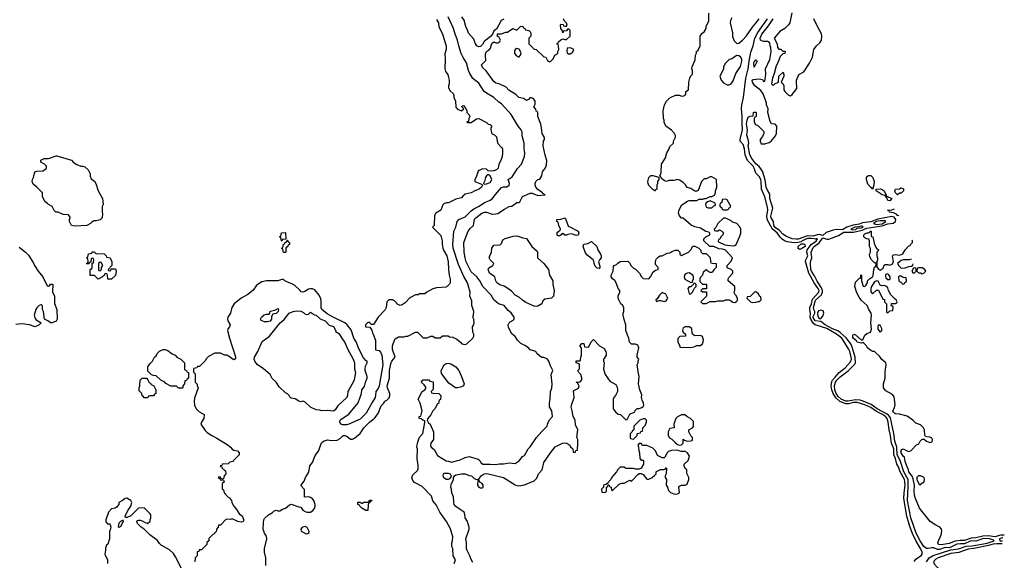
# Model space of a CAD drawing. Header units: inches. Extents: x 1793402 to 1900366, y 320852 to 470679.
# Tile 540 of 604: x 1886309 to 1896608, y 410205 to 415863. Entities that reach past the tile are written whole.
import ezdxf

# ---------------------------------------------------------------- set-up
doc = ezdxf.new("R2010")
doc.units = ezdxf.units.IN
doc.header["$MEASUREMENT"] = 0
doc.layers.add('B8481', color=7, linetype='Continuous')
doc.layers.add('B8491', color=7, linetype='Continuous')

msp = doc.modelspace()

# ---------------------------------------------------------------- linework, layer by layer
at = {"layer": 'B8481', "color": 4}
for points, elevation in [([(1886950, 414331), (1886970, 414331), (1886990, 414321), (1887025, 414290), (1887045, 414250), (1887046, 414226), (1887057, 414197), (1887090, 414171), (1887105, 414150), (1887131, 414071), (1887176, 413990), (1887182, 413930), (1887173, 413907), (1887172, 413848), (1887176, 413830), (1887170, 413789), (1887150, 413769), (1887110, 413758), (1887084, 413756), (1887060, 413740), (1887051, 413729), (1887010, 413709), (1886890, 413702), (1886850, 413709), (1886829, 413750), (1886829, 413770), (1886838, 413790), (1886836, 413796), (1886819, 413819), (1886763, 413823), (1886710, 413849), (1886686, 413850), (1886670, 413866), (1886648, 413908), (1886610, 413928), (1886600, 413940), (1886576, 413956), (1886548, 414010), (1886546, 414050), (1886489, 414110), (1886450, 414143), (1886440, 414170), (1886442, 414190), (1886453, 414210), (1886469, 414270), (1886490, 414278), (1886550, 414282), (1886569, 414290), (1886589, 414310), (1886588, 414330), (1886579, 414339), (1886569, 414349), (1886529, 414370), (1886530, 414391), (1886566, 414410), (1886610, 414411), (1886690, 414438), (1886697, 414437), (1886850, 414391), (1886870, 414371), (1886906, 414346)], 236), ([(1889050, 413546), (1889046, 413550), (1889042, 413582), (1889026, 413590), (1889042, 413598), (1889047, 413633), (1889090, 413634), (1889094, 413566), (1889058, 413562)], 236), ([(1889090, 413426), (1889067, 413427), (1889062, 413462), (1889046, 413470), (1889062, 413478), (1889067, 413513), (1889082, 413518), (1889087, 413533), (1889102, 413538), (1889106, 413554), (1889110, 413554), (1889118, 413538), (1889131, 413531), (1889132, 413510), (1889118, 413502), (1889110, 413486), (1889098, 413482), (1889094, 413470), (1889094, 413430)], 236), ([(1887250, 413234), (1887262, 413238), (1887266, 413254), (1887310, 413254), (1887318, 413230), (1887310, 413186), (1887270, 413146), (1887230, 413146), (1887226, 413190), (1887222, 413202), (1887210, 413206), (1887198, 413202), (1887193, 413187), (1887174, 413170), (1887130, 413148), (1887090, 413186), (1887047, 413187), (1887046, 413250), (1887062, 413258), (1887066, 413270), (1887066, 413314), (1887082, 413318), (1887086, 413350), (1887082, 413362), (1887070, 413366), (1887058, 413362), (1887054, 413326), (1887038, 413322), (1887030, 413306), (1887007, 413307), (1887010, 413314), (1887022, 413318), (1887026, 413330), (1887022, 413362), (1887010, 413366), (1887008, 413372), (1887022, 413378), (1887027, 413413), (1887062, 413418), (1887068, 413432), (1887090, 413432), (1887098, 413418), (1887110, 413414), (1887192, 413412), (1887214, 413390), (1887218, 413378), (1887254, 413370), (1887272, 413330), (1887274, 413290), (1887234, 413250), (1887238, 413238)], 236), ([(1887150, 413326), (1887134, 413310), (1887134, 413250), (1887138, 413238), (1887150, 413234), (1887166, 413250), (1887166, 413270), (1887178, 413290), (1887162, 413322)], 236), ([(1889310, 412778), (1889330, 412782), (1889350, 412802), (1889394, 412774), (1889410, 412771), (1889453, 412733), (1889505, 412710), (1889546, 412666), (1889590, 412651), (1889614, 412606), (1889614, 412594), (1889634, 412590), (1889650, 412574), (1889681, 412521), (1889706, 412490), (1889737, 412417), (1889797, 412310), (1889811, 412270), (1889811, 412210), (1889821, 412170), (1889807, 412093), (1889798, 412070), (1889750, 411989), (1889742, 411970), (1889739, 411930), (1889731, 411910), (1889638, 411822), (1889610, 411779), (1889590, 411766), (1889530, 411773), (1889470, 411769), (1889450, 411775), (1889410, 411778), (1889350, 411809), (1889290, 411862), (1889270, 411869), (1889250, 411864), (1889230, 411869), (1889190, 411895), (1889150, 411902), (1889138, 411910), (1889129, 411929), (1889110, 411948), (1889090, 411958), (1889022, 412022), (1888990, 412068), (1888949, 412109), (1888928, 412150), (1888858, 412210), (1888794, 412254), (1888769, 412289), (1888763, 412310), (1888766, 412330), (1888801, 412390), (1888845, 412495), (1888922, 412550), (1889033, 412690), (1889074, 412726), (1889129, 412790), (1889168, 412810), (1889204, 412816), (1889251, 412811), (1889277, 412797), (1889290, 412785)], 232), ([(1888870, 412699), (1888836, 412716), (1888828, 412730), (1888838, 412750), (1888865, 412775), (1888890, 412782), (1888918, 412782), (1888927, 412793), (1888929, 412811), (1888977, 412823), (1889005, 412835), (1889010, 412842), (1889016, 412830), (1889011, 412809), (1888990, 412789), (1888958, 412782), (1888942, 412758), (1888942, 412730), (1888930, 412709), (1888900, 412700)], 232), ([(1887970, 412006), (1887950, 412026), (1887890, 412026), (1887836, 412056), (1887826, 412070), (1887786, 412090), (1887736, 412136), (1887710, 412138), (1887687, 412147), (1887650, 412186), (1887649, 412231), (1887670, 412262), (1887698, 412290), (1887718, 412330), (1887735, 412345), (1887748, 412370), (1887770, 412392), (1887810, 412412), (1887832, 412412), (1887860, 412400), (1887904, 412364), (1887934, 412350), (1887954, 412330), (1887994, 412310), (1888034, 412270), (1888034, 412210), (1888038, 412198), (1888053, 412193), (1888058, 412178), (1888074, 412170), (1888074, 412110), (1888058, 412102), (1888053, 412087), (1888038, 412082), (1888034, 412050), (1888014, 412030), (1888014, 412010), (1888010, 412006)], 236), ([(1887610, 411906), (1887602, 411922), (1887590, 411926), (1887586, 411950), (1887560, 411980), (1887558, 412010), (1887566, 412030), (1887569, 412090), (1887590, 412112), (1887634, 412110), (1887650, 412094), (1887665, 412065), (1887677, 412057), (1887685, 412045), (1887711, 412031), (1887732, 411990), (1887734, 411950), (1887718, 411942), (1887710, 411926), (1887670, 411926), (1887658, 411922), (1887650, 411906)], 236), ([(1889930, 410726), (1889886, 410750), (1889866, 410770), (1889862, 410782), (1889846, 410790), (1889846, 410810), (1889850, 410814), (1889870, 410814), (1889882, 410802), (1889890, 410802), (1889910, 410814), (1889950, 410814), (1889962, 410818), (1889970, 410834), (1889990, 410834), (1889993, 410827), (1889978, 410822), (1889972, 410808), (1889958, 410802), (1889953, 410787), (1889950, 410726)], 228), ([(1887390, 410626), (1887362, 410610), (1887346, 410594), (1887338, 410558), (1887350, 410552), (1887370, 410566), (1887383, 410597), (1887394, 410610)], 236), ([(1889310, 410478), (1889262, 410502), (1889255, 410510), (1889254, 410530), (1889267, 410553), (1889290, 410561), (1889311, 410550), (1889332, 410510), (1889330, 410486)], 228)]:
    msp.add_lwpolyline(points, close=True, dxfattribs=dict(at, elevation=elevation))
for points, elevation in [([(1886303, 413483), (1886371, 413431), (1886400, 413400), (1886455, 413315), (1886465, 413290), (1886502, 413230), (1886552, 413172), (1886598, 413078), (1886610, 413074), (1886622, 413078), (1886630, 413094), (1886650, 413094), (1886654, 413090), (1886653, 413013), (1886672, 412970), (1886672, 412892), (1886698, 412830), (1886702, 412730), (1886691, 412709), (1886650, 412689), (1886630, 412689), (1886610, 412708), (1886568, 412728), (1886558, 412810), (1886548, 412830), (1886547, 412867), (1886538, 412878), (1886530, 412878), (1886514, 412870), (1886490, 412848), (1886478, 412830), (1886461, 412770), (1886470, 412734), (1886480, 412720), (1886534, 412690), (1886514, 412670), (1886470, 412648), (1886410, 412669), (1886330, 412681), (1886270, 412674)], 236), ([(1890000, 411865), (1889933, 411746), (1889870, 411683), (1889752, 411628), (1889730, 411623), (1889684, 411624), (1889670, 411631), (1889657, 411650), (1889661, 411670), (1889670, 411681), (1889750, 411733), (1889850, 411854), (1889883, 411950), (1889888, 411990), (1889915, 412025), (1889926, 412070), (1889943, 412110), (1889944, 412130), (1889923, 412190), (1889921, 412210), (1889925, 412235), (1889942, 412270), (1889942, 412290), (1889930, 412295), (1889904, 412324), (1889860, 412410), (1889830, 412490), (1889803, 412530), (1889776, 412616), (1889735, 412670), (1889711, 412690), (1889589, 412749), (1889526, 412786), (1889468, 412830), (1889462, 412850), (1889464, 412910), (1889460, 412940), (1889440, 412980), (1889396, 413036), (1889370, 413046), (1889350, 413047), (1889330, 413041), (1889290, 413018), (1889270, 413012), (1889253, 413013), (1889242, 413030), (1889183, 413083), (1889150, 413103), (1889128, 413108), (1889082, 413130), (1889070, 413142), (1889050, 413145), (1889010, 413131), (1888890, 413131), (1888842, 413118), (1888804, 413096), (1888782, 413078), (1888750, 413031), (1888695, 412985), (1888624, 412950), (1888552, 412888), (1888529, 412850), (1888513, 412790), (1888485, 412750), (1888481, 412730), (1888485, 412710), (1888509, 412670), (1888505, 412650), (1888490, 412630), (1888484, 412610), (1888502, 412530), (1888567, 412333), (1888567, 412313), (1888550, 412302), (1888530, 412312), (1888510, 412332), (1888474, 412350), (1888450, 412352), (1888410, 412372), (1888350, 412372), (1888283, 412337), (1888262, 412318), (1888250, 412294), (1888190, 412234), (1888170, 412234), (1888162, 412218), (1888127, 412213), (1888126, 412170), (1888142, 412162), (1888146, 412150), (1888146, 412070), (1888167, 412047), (1888167, 412033), (1888175, 412010), (1888137, 411903), (1888133, 411870), (1888139, 411830), (1888154, 411790), (1888182, 411762), (1888238, 411730), (1888234, 411690), (1888209, 411651), (1888202, 411630), (1888250, 411562), (1888270, 411542), (1888318, 411510), (1888370, 411484), (1888490, 411409), (1888515, 411390), (1888530, 411368), (1888550, 411358), (1888586, 411350), (1888606, 411330), (1888606, 411310), (1888546, 411250), (1888542, 411238), (1888508, 411232), (1888490, 411214), (1888428, 411212), (1888422, 411198), (1888407, 411193), (1888410, 411186), (1888422, 411182), (1888427, 411167), (1888442, 411162), (1888447, 411147), (1888462, 411142), (1888466, 411110), (1888462, 411098), (1888446, 411090), (1888442, 411058), (1888430, 411054), (1888418, 411058), (1888410, 411074), (1888390, 411074), (1888386, 411070), (1888402, 411062), (1888407, 411047), (1888442, 411042), (1888446, 411030), (1888442, 411018), (1888426, 411010), (1888426, 410950), (1888442, 410942), (1888446, 410910), (1888462, 410902), (1888467, 410887), (1888490, 410866), (1888502, 410862), (1888506, 410850), (1888526, 410830), (1888528, 410810), (1888549, 410770), (1888570, 410748), (1888609, 410689), (1888635, 410670), (1888655, 410625), (1888648, 410612), (1888630, 410605), (1888591, 410611), (1888530, 410638), (1888510, 410632), (1888470, 410634), (1888410, 410574), (1888387, 410573), (1888386, 410550), (1888366, 410530), (1888366, 410510), (1888346, 410490), (1888342, 410478), (1888330, 410474), (1888287, 410433), (1888286, 410410), (1888266, 410390), (1888266, 410370), (1888210, 410314), (1888187, 410313), (1888182, 410298), (1888167, 410293), (1888166, 410250), (1888146, 410230), (1888146, 410210), (1888138, 410190)], 236), ([(1890000, 412674), (1889990, 412674), (1889978, 412678), (1889970, 412694), (1889950, 412694), (1889926, 412670), (1889926, 412650), (1889970, 412646), (1889993, 412613), (1890000, 412587)], 236), ([(1888882, 410150), (1888882, 410230), (1888869, 410290), (1888869, 410330), (1888895, 410430), (1888890, 410458), (1888869, 410490), (1888857, 410530), (1888858, 410602), (1888862, 410630), (1888870, 410642), (1888910, 410682), (1888954, 410706), (1888970, 410722), (1888990, 410731), (1889010, 410722), (1889030, 410722), (1889059, 410741), (1889090, 410751), (1889130, 410785), (1889150, 410792), (1889230, 410765), (1889250, 410762), (1889272, 410730), (1889295, 410715), (1889314, 410710), (1889352, 410708), (1889375, 410725), (1889393, 410747), (1889401, 410770), (1889399, 410790), (1889384, 410830), (1889370, 410849), (1889350, 410862), (1889330, 410869), (1889287, 410867), (1889287, 410947), (1889249, 410989), (1889286, 411034), (1889299, 411070), (1889332, 411128), (1889345, 411195), (1889372, 411230), (1889399, 411301), (1889433, 411347), (1889467, 411433), (1889487, 411453), (1889530, 411466), (1889570, 411458), (1889630, 411462), (1889660, 411480), (1889691, 411511), (1889711, 411511), (1889730, 411505), (1889770, 411472), (1889790, 411472), (1889810, 411482), (1889869, 411531), (1889909, 411590), (1889969, 411650), (1890000, 411675)], 232), ([(1888000, 410120), (1887940, 410240), (1887917, 410277), (1887875, 410315), (1887790, 410362), (1887770, 410382), (1887751, 410411), (1887670, 410471), (1887611, 410531), (1887578, 410550), (1887542, 410590), (1887534, 410610), (1887538, 410622), (1887550, 410626), (1887570, 410626), (1887596, 410616), (1887620, 410600), (1887638, 410598), (1887650, 410586), (1887658, 410602), (1887674, 410610), (1887674, 410630), (1887682, 410650), (1887680, 410680), (1887673, 410693), (1887610, 410754), (1887550, 410752), (1887470, 410672), (1887430, 410652), (1887414, 410654), (1887412, 410670), (1887442, 410730), (1887471, 410770), (1887482, 410810), (1887470, 410832), (1887430, 410854), (1887413, 410853), (1887386, 410830), (1887346, 410810), (1887346, 410790), (1887320, 410760), (1887306, 410750), (1887270, 410742), (1887238, 410710), (1887209, 410630), (1887209, 410609), (1887227, 410587), (1887250, 410586), (1887256, 410576), (1887262, 410550), (1887256, 410524), (1887247, 410507), (1887248, 410430), (1887230, 410374), (1887218, 410362), (1887208, 410332), (1887208, 410310), (1887198, 410270), (1887228, 410210), (1887228, 410170)], 236)]:
    msp.add_lwpolyline(points, dxfattribs=dict(at, elevation=elevation))
at = {"layer": 'B8491', "color": 4}
for points, elevation in [([(1890000, 411675), (1890025, 411695), (1890058, 411742), (1890090, 411822), (1890115, 411845), (1890129, 411870), (1890150, 411882), (1890174, 411906), (1890181, 411930), (1890179, 411950), (1890156, 412010), (1890153, 412030), (1890176, 412110), (1890178, 412190), (1890190, 412262), (1890201, 412290), (1890235, 412330), (1890209, 412410), (1890209, 412450), (1890228, 412510), (1890236, 412524), (1890270, 412542), (1890330, 412542), (1890348, 412552), (1890370, 412552), (1890448, 412592), (1890470, 412592), (1890530, 412534), (1890570, 412534), (1890608, 412552), (1890630, 412552), (1890653, 412533), (1890707, 412533), (1890730, 412554), (1890790, 412554), (1890804, 412544), (1890840, 412540), (1890880, 412520), (1890924, 412484), (1890934, 412470), (1890970, 412462), (1890986, 412470), (1891048, 412530), (1891058, 412550), (1891058, 412570), (1891047, 412593), (1891046, 412650), (1891056, 412664), (1891062, 412690), (1891058, 412730), (1891048, 412750), (1891055, 412770), (1891058, 412810), (1891039, 412870), (1891040, 412920), (1891019, 412970), (1891021, 413010), (1890992, 413110), (1890955, 413175), (1890900, 413300), (1890842, 413470), (1890840, 413510), (1890850, 413650), (1890870, 413692), (1890885, 413750), (1890902, 413770), (1890970, 413801), (1891030, 413861), (1891058, 413882), (1891116, 413910), (1891170, 413951), (1891222, 413970), (1891250, 413987), (1891286, 414034), (1891350, 414106), (1891370, 414113), (1891405, 414115), (1891429, 414130), (1891433, 414150), (1891419, 414190), (1891461, 414219), (1891515, 414305), (1891559, 414350), (1891588, 414430), (1891594, 414470), (1891584, 414510), (1891584, 414570), (1891566, 414646), (1891564, 414690), (1891555, 414710), (1891524, 414750), (1891450, 414869), (1891350, 414981), (1891320, 415000), (1891269, 415049), (1891190, 415093), (1891169, 415110), (1891110, 415198), (1891050, 415248), (1891019, 415299), (1891004, 415330), (1890984, 415410), (1890947, 415467), (1890925, 415510), (1890901, 415590), (1890889, 415650), (1890864, 415710), (1890847, 415770), (1890791, 415891)], 232), ([(1890670, 415866), (1890688, 415830), (1890694, 415790), (1890733, 415710), (1890769, 415590), (1890769, 415551), (1890755, 415505), (1890761, 415450), (1890755, 415350), (1890762, 415322), (1890788, 415290), (1890789, 415270), (1890802, 415230), (1890802, 415190), (1890795, 415170), (1890795, 415150), (1890810, 415118), (1890842, 415090), (1890849, 415070), (1890849, 415050), (1890868, 415010), (1890870, 414946), (1890890, 414926), (1890930, 414908), (1890954, 414930), (1890934, 414950), (1890938, 414962), (1890950, 414966), (1890966, 414946), (1890970, 414946), (1890986, 414910), (1890986, 414890), (1891010, 414866), (1891018, 414850), (1891006, 414830), (1891002, 414798), (1890987, 414793), (1890990, 414786), (1891030, 414788), (1891086, 414826), (1891110, 414828), (1891190, 414788), (1891210, 414768), (1891230, 414766), (1891246, 414750), (1891238, 414730), (1891238, 414710), (1891248, 414668), (1891276, 414656), (1891296, 414636), (1891302, 414590), (1891310, 414566), (1891350, 414526), (1891358, 414510), (1891358, 414470), (1891354, 414430), (1891342, 414390), (1891319, 414350), (1891313, 414310), (1891295, 414290), (1891270, 414281), (1891230, 414278), (1891210, 414282), (1891190, 414298), (1891150, 414303), (1891114, 414286), (1891104, 414276), (1891085, 414215), (1891069, 414190), (1891069, 414170), (1891140, 414140), (1891149, 414130), (1891139, 414110), (1891114, 414090), (1891068, 414072), (1891030, 414051), (1890970, 414035), (1890945, 414015), (1890930, 413998), (1890870, 413985), (1890795, 413945), (1890770, 413945), (1890745, 413935), (1890735, 413925), (1890715, 413870), (1890663, 413837), (1890648, 413812), (1890646, 413710), (1890628, 413690), (1890680, 413640), (1890710, 413606), (1890718, 413590), (1890728, 413550), (1890728, 413512), (1890735, 413470), (1890742, 413450), (1890776, 413390), (1890792, 413330), (1890793, 413250), (1890801, 413190), (1890813, 413147), (1890813, 413110), (1890806, 413094), (1890770, 413065), (1890670, 413058), (1890630, 413045), (1890566, 413010), (1890547, 412993), (1890490, 412992), (1890476, 412984), (1890450, 412982), (1890390, 412952), (1890341, 412899), (1890310, 412878), (1890290, 412871), (1890263, 412883), (1890230, 412922), (1890210, 412932), (1890170, 412932), (1890148, 412910), (1890142, 412850), (1890130, 412822), (1890058, 412750), (1890010, 412674), (1890000, 412674)], 236), ([(1890855, 410170), (1890868, 410210), (1890842, 410250), (1890838, 410330), (1890829, 410350), (1890829, 410389), (1890837, 410410), (1890839, 410450), (1890814, 410534), (1890772, 410612), (1890705, 410710), (1890666, 410786), (1890630, 410828), (1890615, 410875), (1890518, 410978), (1890439, 411019), (1890420, 411040), (1890409, 411070), (1890420, 411100), (1890470, 411146), (1890477, 411163), (1890477, 411197), (1890465, 411270), (1890469, 411370), (1890464, 411390), (1890469, 411430), (1890490, 411494), (1890527, 411533), (1890548, 411648), (1890546, 411666), (1890526, 411670), (1890507, 411687), (1890488, 411690), (1890488, 411710), (1890506, 411714), (1890519, 411770), (1890498, 411850), (1890478, 411890), (1890518, 411970), (1890546, 411990), (1890556, 412004), (1890556, 412016), (1890540, 412040), (1890508, 412068), (1890530, 412094), (1890590, 412094), (1890598, 412078), (1890630, 412074), (1890634, 412070), (1890633, 411993), (1890614, 411970), (1890618, 411958), (1890633, 411953), (1890692, 411952), (1890714, 411930), (1890712, 411888), (1890698, 411882), (1890690, 411846), (1890678, 411842), (1890652, 411790), (1890632, 411770), (1890611, 411729), (1890573, 411687), (1890572, 411670), (1890585, 411645), (1890602, 411630), (1890638, 411550), (1890636, 411470), (1890611, 411430), (1890605, 411405), (1890612, 411390), (1890643, 411363), (1890680, 411300), (1890770, 411247), (1890790, 411241), (1890830, 411232), (1890889, 411251), (1890910, 411252), (1890970, 411281), (1891010, 411291), (1891105, 411265), (1891122, 411250), (1891132, 411230), (1891154, 411210), (1891229, 411211), (1891290, 411206), (1891325, 411215), (1891370, 411215), (1891430, 411226), (1891490, 411218), (1891533, 411247), (1891568, 411290), (1891590, 411302), (1891629, 411371), (1891650, 411392), (1891715, 411490), (1891770, 411554), (1891826, 411610), (1891828, 411630), (1891850, 411674), (1891882, 411710), (1891874, 411770), (1891849, 411810), (1891849, 411850), (1891859, 411890), (1891862, 411970), (1891874, 412006), (1891879, 412050), (1891869, 412150), (1891886, 412190), (1891861, 412241), (1891844, 412290), (1891830, 412309), (1891817, 412317), (1891790, 412328), (1891770, 412329), (1891745, 412345), (1891718, 412370), (1891706, 412390), (1891650, 412409), (1891630, 412429), (1891593, 412453), (1891550, 412475), (1891515, 412510), (1891490, 412548), (1891456, 412576), (1891422, 412642), (1891419, 412670), (1891428, 412690), (1891439, 412701), (1891470, 412718), (1891482, 412730), (1891482, 412750), (1891450, 412795), (1891418, 412818), (1891375, 412870), (1891318, 412890), (1891269, 412930), (1891239, 412979), (1891152, 413072), (1891123, 413130), (1891089, 413170), (1891030, 413225), (1890978, 413330), (1890967, 413370), (1890959, 413430), (1890956, 413530), (1891001, 413650), (1891021, 413679), (1891057, 413710), (1891066, 413774), (1891079, 413790), (1891143, 413837), (1891170, 413848), (1891190, 413850), (1891250, 413829), (1891290, 413830), (1891310, 413836), (1891379, 413881), (1891430, 413906), (1891458, 413910), (1891509, 413951), (1891530, 413951), (1891542, 413958), (1891569, 414011), (1891650, 414046), (1891670, 414046), (1891730, 414022), (1891806, 414030), (1891782, 414042), (1891778, 414050), (1891727, 414087), (1891708, 414110), (1891702, 414130), (1891702, 414150), (1891709, 414170), (1891730, 414191), (1891750, 414194), (1891769, 414230), (1891778, 414270), (1891809, 414311), (1891818, 414342), (1891822, 414390), (1891805, 414445), (1891783, 414543), (1891789, 414591), (1891799, 414610), (1891799, 414630), (1891773, 414673), (1891768, 414732), (1891759, 414770), (1891729, 414850), (1891727, 414887), (1891722, 414902), (1891710, 414906), (1891707, 414927), (1891688, 414950), (1891700, 414980), (1891699, 415010), (1891688, 415030), (1891670, 415042), (1891650, 415048), (1891630, 415026), (1891610, 415018), (1891579, 415039), (1891530, 415049), (1891499, 415079), (1891426, 415126), (1891398, 415158), (1891330, 415189), (1891290, 415199), (1891270, 415215), (1891189, 415329), (1891150, 415362), (1891139, 415390), (1891185, 415435), (1891181, 415490), (1891185, 415515), (1891192, 415528), (1891222, 415550), (1891234, 415566), (1891246, 415614), (1891270, 415632), (1891290, 415622), (1891310, 415622), (1891330, 415634), (1891338, 415650), (1891336, 415656), (1891322, 415682), (1891307, 415687), (1891307, 415713), (1891350, 415714), (1891389, 415731), (1891410, 415732), (1891468, 415772), (1891510, 415754), (1891547, 415793), (1891570, 415794), (1891578, 415778), (1891594, 415770), (1891598, 415758), (1891634, 415750), (1891651, 415731), (1891654, 415710), (1891654, 415690), (1891634, 415670), (1891634, 415610), (1891690, 415554), (1891711, 415551), (1891790, 415474), (1891812, 415472), (1891830, 415434), (1891850, 415422), (1891866, 415430), (1891890, 415454), (1891908, 415492), (1891938, 415510), (1891938, 415530), (1891948, 415550), (1891946, 415590), (1891942, 415602), (1891930, 415606), (1891927, 415613), (1891942, 415618), (1891946, 415630), (1891970, 415652), (1891990, 415662), (1892010, 415654), (1892030, 415654), (1892068, 415690), (1892066, 415750), (1892050, 415766), (1892038, 415762), (1892030, 415746), (1891998, 415742), (1891990, 415726), (1891987, 415747), (1891968, 415770), (1891966, 415810), (1891970, 415814), (1891993, 415813), (1891998, 415798), (1892010, 415794), (1892030, 415794), (1892035, 415805), (1892030, 415826), (1892007, 415847), (1891998, 415870)], 228), ([(1891050, 410181), (1891030, 410213), (1891017, 410250), (1890988, 410308), (1890983, 410330), (1890984, 410384), (1890977, 410430), (1891009, 410530), (1891009, 410550), (1890997, 410597), (1890992, 410612), (1890967, 410650), (1890965, 410685), (1890958, 410710), (1890915, 410735), (1890870, 410769), (1890855, 410790), (1890849, 410810), (1890848, 410868), (1890828, 410910), (1890826, 410950), (1890818, 410970), (1890823, 410997), (1890846, 411050), (1890846, 411070), (1890858, 411090), (1890870, 411098), (1890930, 411111), (1890970, 411111), (1891010, 411091), (1891034, 411090), (1891062, 411062), (1891090, 411052), (1891110, 411054), (1891135, 411090), (1891168, 411110), (1891190, 411113), (1891209, 411111), (1891370, 411070), (1891490, 410994), (1891510, 410987), (1891530, 410984), (1891590, 410994), (1891690, 411037), (1891717, 411063), (1891737, 411110), (1891773, 411150), (1891793, 411230), (1891861, 411330), (1891910, 411391), (1891988, 411430), (1892010, 411435), (1892032, 411430), (1892062, 411410), (1892070, 411394), (1892094, 411370), (1892098, 411338), (1892110, 411334), (1892122, 411338), (1892127, 411353), (1892142, 411358), (1892148, 411430), (1892146, 411470), (1892138, 411490), (1892148, 411570), (1892123, 411623), (1892119, 411670), (1892099, 411710), (1892089, 411770), (1892077, 411810), (1892079, 411830), (1892109, 411910), (1892103, 411977), (1892113, 411987), (1892153, 412007), (1892162, 412030), (1892142, 412062), (1892128, 412070), (1892170, 412072), (1892188, 412092), (1892189, 412110), (1892178, 412150), (1892158, 412170), (1892148, 412190), (1892166, 412210), (1892166, 412250), (1892162, 412262), (1892128, 412270), (1892128, 412290), (1892130, 412294), (1892170, 412294), (1892176, 412304), (1892178, 412330), (1892187, 412353), (1892187, 412427), (1892169, 412450), (1892190, 412474), (1892210, 412474), (1892218, 412438), (1892250, 412434), (1892262, 412438), (1892286, 412490), (1892310, 412514), (1892374, 412450), (1892422, 412422), (1892441, 412390), (1892445, 412370), (1892442, 412350), (1892424, 412316), (1892414, 412310), (1892414, 412290), (1892422, 412270), (1892414, 412210), (1892425, 412170), (1892432, 412150), (1892480, 412080), (1892544, 412044), (1892557, 412017), (1892562, 411990), (1892562, 411970), (1892542, 411930), (1892522, 411910), (1892518, 411890), (1892518, 411790), (1892540, 411760), (1892570, 411734), (1892594, 411730), (1892650, 411674), (1892662, 411678), (1892690, 411734), (1892742, 411758), (1892747, 411773), (1892767, 411793), (1892790, 411794), (1892816, 411804), (1892830, 411814), (1892838, 411830), (1892835, 411850), (1892821, 411881), (1892814, 411910), (1892815, 411935), (1892794, 411990), (1892781, 412050), (1892789, 412129), (1892780, 412160), (1892769, 412250), (1892778, 412270), (1892778, 412290), (1892786, 412310), (1892766, 412330), (1892766, 412350), (1892786, 412430), (1892775, 412455), (1892750, 412468), (1892708, 412468), (1892689, 412489), (1892682, 412530), (1892662, 412570), (1892649, 412609), (1892649, 412670), (1892630, 412726), (1892621, 412770), (1892621, 412790), (1892629, 412810), (1892628, 412850), (1892615, 412875), (1892598, 412890), (1892575, 412930), (1892569, 412950), (1892569, 412971), (1892586, 413010), (1892586, 413030), (1892568, 413048), (1892549, 413110), (1892533, 413133), (1892508, 413150), (1892495, 413170), (1892495, 413190), (1892515, 413230), (1892520, 413280), (1892526, 413290), (1892550, 413302), (1892565, 413315), (1892590, 413331), (1892670, 413334), (1892690, 413314), (1892702, 413290), (1892730, 413262), (1892751, 413251), (1892791, 413211), (1892812, 413172), (1892830, 413154), (1892890, 413152), (1892908, 413170), (1892936, 413224), (1892960, 413240), (1892986, 413250), (1892986, 413270), (1892960, 413300), (1892958, 413330), (1892965, 413355), (1892990, 413382), (1893008, 413392), (1893030, 413392), (1893080, 413420), (1893110, 413422), (1893130, 413438), (1893170, 413452), (1893194, 413450), (1893214, 413430), (1893214, 413410), (1893230, 413394), (1893306, 413430), (1893330, 413454), (1893350, 413494), (1893370, 413492), (1893414, 413470), (1893432, 413452), (1893433, 413433), (1893450, 413414), (1893490, 413414), (1893530, 413374), (1893533, 413333), (1893538, 413318), (1893553, 413313), (1893594, 413310), (1893594, 413270), (1893570, 413246), (1893557, 413223), (1893550, 413218), (1893530, 413218), (1893506, 413230), (1893490, 413246), (1893478, 413242), (1893474, 413230), (1893458, 413222), (1893452, 413188), (1893424, 413156), (1893424, 413124), (1893450, 413094), (1893490, 413094), (1893494, 413090), (1893493, 413047), (1893450, 413046), (1893434, 413030), (1893450, 413014), (1893493, 413013), (1893494, 412970), (1893434, 412910), (1893450, 412894), (1893490, 412894), (1893530, 412912), (1893587, 412913), (1893610, 412922), (1893670, 412922), (1893690, 412932), (1893730, 412932), (1893745, 412925), (1893767, 412907), (1893790, 412902), (1893808, 412912), (1893816, 412924), (1893818, 412950), (1893800, 412980), (1893788, 412990), (1893783, 413003), (1893788, 413032), (1893788, 413070), (1893718, 413130), (1893718, 413150), (1893726, 413166), (1893768, 413210), (1893768, 413230), (1893750, 413248), (1893710, 413266), (1893708, 413290), (1893750, 413334), (1893766, 413370), (1893690, 413449), (1893660, 413460), (1893623, 413463), (1893570, 413488), (1893526, 413490), (1893466, 413550), (1893466, 413570), (1893486, 413590), (1893526, 413610), (1893526, 413630), (1893518, 413638), (1893485, 413645), (1893430, 413682), (1893370, 413694), (1893333, 413713), (1893250, 413786), (1893230, 413786), (1893209, 413809), (1893200, 413840), (1893206, 413874), (1893236, 413924), (1893295, 413965), (1893310, 413971), (1893390, 413972), (1893416, 413984), (1893455, 413985), (1893470, 413992), (1893490, 413992), (1893530, 414012), (1893547, 414013), (1893575, 414025), (1893588, 414050), (1893588, 414070), (1893602, 414110), (1893598, 414190), (1893550, 414218), (1893530, 414218), (1893490, 414198), (1893470, 414198), (1893442, 414170), (1893404, 414076), (1893392, 414068), (1893370, 414068), (1893330, 414095), (1893290, 414108), (1893274, 414134), (1893250, 414158), (1893210, 414182), (1893190, 414189), (1893150, 414179), (1893102, 414178), (1893070, 414168), (1893050, 414178), (1893022, 414202), (1893010, 414226), (1893006, 414226), (1893018, 414262), (1893022, 414350), (1893063, 414417), (1893079, 414470), (1893102, 414510), (1893110, 414534), (1893146, 414570), (1893148, 414590), (1893168, 414632), (1893169, 414650), (1893158, 414670), (1893125, 414705), (1893068, 414750), (1893049, 414789), (1893049, 414810), (1893042, 414830), (1893039, 414910), (1893053, 414970), (1893074, 415010), (1893110, 415045), (1893170, 415071), (1893210, 415071), (1893230, 415062), (1893256, 415064), (1893270, 415074), (1893278, 415090), (1893278, 415110), (1893306, 415130), (1893309, 415210), (1893318, 415250), (1893330, 415274), (1893347, 415293), (1893348, 415330), (1893338, 415350), (1893342, 415370), (1893376, 415444), (1893378, 415490), (1893387, 415513), (1893388, 415532), (1893402, 415538), (1893426, 415590), (1893428, 415690), (1893443, 415717), (1893470, 415734), (1893488, 415770), (1893488, 415790), (1893518, 415850), (1893518, 415930)], 224), ([(1891373, 415867), (1891345, 415855), (1891298, 415762), (1891270, 415746), (1891254, 415710), (1891235, 415685), (1891167, 415633), (1891150, 415602), (1891130, 415581), (1891110, 415577), (1891089, 415590), (1891075, 415610), (1891058, 415658), (1891002, 415722), (1890993, 415753), (1890974, 415790), (1890958, 415858), (1890934, 415894)], 228), ([(1893757, 415883), (1893745, 415855), (1893742, 415830), (1893764, 415724), (1893765, 415685), (1893782, 415642), (1893810, 415612), (1893830, 415618), (1893870, 415647), (1893910, 415694), (1893973, 415786), (1894010, 415826), (1894042, 415870)], 224), ([(1895666, 410194), (1895683, 410217), (1895741, 410259), (1895749, 410270), (1895750, 410290), (1895732, 410330), (1895686, 410406), (1895646, 410486), (1895618, 410558), (1895588, 410668), (1895557, 410850), (1895559, 410910), (1895570, 410990), (1895569, 411030), (1895563, 411050), (1895520, 411130), (1895502, 411182), (1895484, 411210), (1895470, 411270), (1895452, 411310), (1895451, 411371), (1895427, 411430), (1895419, 411510), (1895403, 411570), (1895392, 411652), (1895381, 411690), (1895365, 411710), (1895335, 411730), (1895270, 411762), (1895210, 411805), (1895150, 411831), (1895070, 411857), (1895030, 411857), (1894977, 411843), (1894950, 411843), (1894888, 411868), (1894844, 411904), (1894817, 411950), (1894803, 411990), (1894798, 412030), (1894805, 412075), (1894810, 412090), (1894837, 412123), (1894881, 412170), (1894942, 412218), (1894998, 412282), (1895009, 412310), (1895007, 412330), (1894991, 412391), (1894979, 412419), (1894924, 412510), (1894907, 412530), (1894851, 412570), (1894750, 412630), (1894629, 412669), (1894607, 412687), (1894583, 412730), (1894578, 412750), (1894580, 412790), (1894572, 412830), (1894575, 412850), (1894591, 412889), (1894602, 412938), (1894668, 413010), (1894670, 413030), (1894661, 413050), (1894618, 413110), (1894563, 413210), (1894529, 413331), (1894532, 413350), (1894552, 413390), (1894542, 413430), (1894545, 413455), (1894586, 413510), (1894644, 413550), (1894643, 413557), (1894650, 413561), (1894654, 413570), (1894638, 413570), (1894636, 413564), (1894590, 413572), (1894550, 413571), (1894495, 413550), (1894482, 413538), (1894449, 413531), (1894411, 413529), (1894337, 413537), (1894308, 413548), (1894285, 413565), (1894265, 413585), (1894231, 413631), (1894182, 413670), (1894127, 413770), (1894123, 413810), (1894134, 413870), (1894130, 413902), (1894103, 414010), (1894068, 414090), (1894065, 414170), (1894060, 414190), (1894042, 414222), (1894010, 414258), (1893992, 414310), (1893980, 414330), (1893923, 414390), (1893898, 414450), (1893889, 414510), (1893875, 414555), (1893844, 414590), (1893845, 414610), (1893871, 414710), (1893865, 414775), (1893867, 414850), (1893860, 414930), (1893863, 414970), (1893880, 415050), (1893904, 415250), (1893930, 415350), (1893938, 415430), (1893957, 415523), (1893981, 415590), (1893998, 415670), (1894028, 415730), (1894131, 415870)], 216), ([(1895793, 410190), (1895822, 410230), (1895865, 410255), (1896050, 410316), (1896130, 410324), (1896208, 410352), (1896270, 410356), (1896430, 410386), (1896501, 410410), (1896490, 410418), (1896453, 410430), (1896390, 410432), (1896310, 410405), (1896270, 410409), (1896250, 410405), (1896190, 410378), (1896150, 410379), (1896110, 410373), (1896050, 410341), (1896030, 410337), (1895990, 410338), (1895930, 410317), (1895910, 410319), (1895870, 410336), (1895850, 410337), (1895810, 410327), (1895795, 410330), (1895767, 410350), (1895727, 410407), (1895686, 410490), (1895630, 410650), (1895595, 410830), (1895603, 410977), (1895601, 411050), (1895557, 411130), (1895519, 411250), (1895488, 411310), (1895482, 411390), (1895463, 411450), (1895451, 411531), (1895416, 411696), (1895400, 411720), (1895377, 411737), (1895277, 411790), (1895216, 411836), (1895131, 411871), (1895101, 411881), (1895050, 411886), (1894976, 411870), (1894950, 411871), (1894903, 411890), (1894870, 411920), (1894850, 411952), (1894835, 411990), (1894832, 412030), (1894843, 412070), (1894856, 412090), (1894890, 412125), (1894973, 412187), (1895043, 412257), (1895050, 412270), (1895048, 412330), (1895017, 412437), (1895003, 412470), (1894953, 412533), (1894890, 412589), (1894865, 412605), (1894810, 412629), (1894734, 412670), (1894690, 412703), (1894630, 412712), (1894610, 412745), (1894610, 412755), (1894626, 412790), (1894627, 412810), (1894616, 412830), (1894612, 412850), (1894630, 412916), (1894637, 412930), (1894696, 412984), (1894707, 413010), (1894705, 413030), (1894695, 413055), (1894650, 413125), (1894622, 413182), (1894590, 413230), (1894584, 413250), (1894580, 413310), (1894581, 413330), (1894593, 413370), (1894589, 413430), (1894610, 413479), (1894619, 413490), (1894673, 413527), (1894710, 413579), (1894750, 413567), (1894773, 413567), (1894875, 413605), (1894930, 413639), (1895030, 413639), (1895120, 413660), (1895170, 413682), (1895330, 413704), (1895390, 413726), (1895447, 413733), (1895471, 413749), (1895474, 413770), (1895456, 413796), (1895430, 413803), (1895285, 413775), (1895210, 413748), (1895125, 413735), (1895090, 413723), (1895028, 413712), (1894962, 413690), (1894917, 413663), (1894850, 413668), (1894819, 413661), (1894744, 413636), (1894710, 413605), (1894670, 413614), (1894650, 413612), (1894610, 413597), (1894550, 413599), (1894450, 413567), (1894430, 413565), (1894388, 413568), (1894330, 413593), (1894290, 413618), (1894256, 413656), (1894210, 413689), (1894198, 413710), (1894192, 413752), (1894170, 413789), (1894167, 413807), (1894185, 413890), (1894156, 413990), (1894156, 414036), (1894130, 414079), (1894118, 414110), (1894106, 414186), (1894077, 414277), (1894045, 414325), (1894010, 414353), (1893967, 414410), (1893945, 414450), (1893930, 414546), (1893934, 414570), (1893930, 414610), (1893914, 414654), (1893921, 414710), (1893910, 414770), (1893919, 414810), (1893930, 414842), (1893950, 414854), (1893982, 414858), (1893986, 414890), (1893990, 414894), (1894010, 414894), (1894014, 414890), (1894014, 414850), (1893998, 414842), (1893993, 414827), (1893992, 414790), (1894005, 414765), (1894030, 414754), (1894091, 414691), (1894091, 414670), (1894080, 414640), (1894054, 414610), (1894054, 414590), (1894065, 414565), (1894070, 414562), (1894104, 414564), (1894150, 414578), (1894170, 414591), (1894214, 414646), (1894225, 414670), (1894229, 414750), (1894210, 414769), (1894174, 414774), (1894157, 414797), (1894135, 414890), (1894138, 414930), (1894122, 414970), (1894122, 414990), (1894115, 415010), (1894085, 415085), (1894060, 415120), (1893999, 415170), (1893974, 415210), (1893969, 415230), (1893982, 415238), (1894045, 415245), (1894078, 415238), (1894090, 415214), (1894102, 415218), (1894114, 415290), (1894109, 415350), (1894155, 415445), (1894168, 415530), (1894167, 415567), (1894158, 415590), (1894156, 415616), (1894146, 415630), (1894135, 415635), (1894090, 415635), (1894070, 415642), (1894058, 415650), (1894054, 415670), (1894070, 415711), (1894141, 415799), (1894190, 415870)], 212), ([(1894386, 415934), (1894365, 415830), (1894350, 415808), (1894312, 415770), (1894260, 415740), (1894202, 415670), (1894232, 415610), (1894234, 415570), (1894250, 415554), (1894270, 415554), (1894290, 415534), (1894310, 415534), (1894314, 415530), (1894312, 415510), (1894290, 415506), (1894264, 415476), (1894238, 415410), (1894220, 415380), (1894201, 415299), (1894182, 415250), (1894174, 415190), (1894190, 415174), (1894208, 415192), (1894246, 415210), (1894248, 415270), (1894293, 415313), (1894302, 415290), (1894302, 415270), (1894274, 415210), (1894290, 415194), (1894302, 415170), (1894302, 415130), (1894311, 415111), (1894350, 415071), (1894370, 415067), (1894390, 415078), (1894436, 415144), (1894439, 415170), (1894433, 415190), (1894434, 415230), (1894458, 415290), (1894510, 415318), (1894570, 415406), (1894600, 415470), (1894614, 415550), (1894642, 415590), (1894679, 415621), (1894695, 415650), (1894700, 415690), (1894695, 415715), (1894646, 415806), (1894616, 415870)], 212), ([(1895503, 413811), (1895490, 413813), (1895483, 413823), (1895450, 413843), (1895406, 413850), (1895402, 413862), (1895386, 413870), (1895433, 413873), (1895459, 413884)], 208), ([(1896608, 410467), (1896570, 410468), (1896510, 410450), (1896440, 410460), (1896383, 410457), (1896310, 410440), (1896262, 410438), (1896190, 410413), (1896147, 410413), (1896094, 410406), (1896030, 410380), (1895947, 410367), (1895921, 410370), (1895913, 410390), (1895947, 410470), (1895954, 410510), (1895952, 410532), (1895932, 410552), (1895890, 410572), (1895833, 410610), (1895720, 410750), (1895678, 410850), (1895670, 410886), (1895664, 410930), (1895669, 410990), (1895656, 411056), (1895645, 411085), (1895610, 411130), (1895607, 411150), (1895590, 411182), (1895570, 411238), (1895564, 411284), (1895550, 411295), (1895530, 411330), (1895530, 411354), (1895535, 411365), (1895550, 411372), (1895605, 411345), (1895630, 411351), (1895690, 411412), (1895715, 411425), (1895726, 411450), (1895750, 411472), (1895770, 411474), (1895794, 411450), (1895830, 411438), (1895854, 411446), (1895857, 411470), (1895850, 411482), (1895830, 411494), (1895796, 411496), (1895782, 411502), (1895776, 411516), (1895772, 411572), (1895763, 411590), (1895730, 411623), (1895681, 411641), (1895652, 411672), (1895590, 411714), (1895510, 411734), (1895470, 411738), (1895449, 411750), (1895442, 411770), (1895459, 411801), (1895466, 411834), (1895455, 411915), (1895440, 411940), (1895370, 411979), (1895345, 412010), (1895344, 412050), (1895363, 412110), (1895362, 412182), (1895373, 412250), (1895369, 412270), (1895327, 412307), (1895301, 412341), (1895260, 412380), (1895249, 412389), (1895230, 412389), (1895198, 412410), (1895178, 412430), (1895168, 412448), (1895130, 412486), (1895110, 412478), (1895070, 412489), (1895062, 412502), (1895030, 412526), (1895025, 412535), (1895022, 412558), (1895030, 412572), (1895050, 412565), (1895110, 412512), (1895127, 412513), (1895150, 412562), (1895170, 412578), (1895209, 412591), (1895217, 412623), (1895213, 412690), (1895219, 412770), (1895215, 412790), (1895190, 412828), (1895173, 412873), (1895109, 412929), (1895090, 412958), (1895064, 413004), (1895045, 413070), (1895050, 413114), (1895090, 413154), (1895102, 413158), (1895106, 413190), (1895110, 413192), (1895114, 413190), (1895114, 413130), (1895130, 413074), (1895150, 413072), (1895160, 413080), (1895178, 413110), (1895178, 413130), (1895198, 413150), (1895228, 413170), (1895236, 413184), (1895242, 413250), (1895250, 413274), (1895262, 413278), (1895266, 413290), (1895266, 413310), (1895258, 413318), (1895250, 413318), (1895218, 413350), (1895200, 413380), (1895198, 413410), (1895208, 413430), (1895208, 413450), (1895207, 413467), (1895198, 413490), (1895198, 413550), (1895190, 413566), (1895170, 413568), (1895150, 413578), (1895138, 413590), (1895138, 413610), (1895150, 413622), (1895172, 413632), (1895188, 413632), (1895202, 413638), (1895206, 413650), (1895214, 413650), (1895214, 413594), (1895231, 413591), (1895245, 413525), (1895257, 413497), (1895272, 413472), (1895294, 413450), (1895274, 413430), (1895274, 413390), (1895282, 413370), (1895282, 413350), (1895273, 413327), (1895273, 413273), (1895294, 413250), (1895310, 413242), (1895339, 413261), (1895350, 413294), (1895360, 413300), (1895390, 413302), (1895410, 413292), (1895435, 413305), (1895448, 413330), (1895438, 413390), (1895450, 413402), (1895470, 413405), (1895510, 413398), (1895548, 413412), (1895570, 413454), (1895607, 413493), (1895622, 413498), (1895626, 413510), (1895646, 413530), (1895646, 413550), (1895644, 413554)], 208), ([(1895633, 413358), (1895611, 413349), (1895550, 413349), (1895530, 413342), (1895492, 413310), (1895505, 413285), (1895530, 413262), (1895570, 413265), (1895610, 413278), (1895638, 413282), (1895650, 413294), (1895656, 413308)], 208), ([(1890000, 412587), (1890005, 412570), (1890030, 412510), (1890029, 412409), (1890070, 412401), (1890083, 412383), (1890096, 412350), (1890108, 412250), (1890068, 412032), (1890057, 412003), (1890034, 411970), (1890032, 411930), (1890026, 411910), (1890000, 411865)], 236), ([(1896590, 410439), (1896558, 410430), (1896562, 410410), (1896588, 410408)], 212), ([(1896593, 410439), (1896590, 410439)], 212), ([(1896585, 410379), (1896570, 410376), (1896530, 410377), (1896490, 410373), (1896441, 410359), (1896290, 410329), (1896230, 410323), (1896132, 410288), (1896050, 410277), (1895915, 410230), (1895890, 410217), (1895870, 410196), (1895870, 410170), (1895908, 410128), (1895979, 410079), (1896013, 410030), (1896023, 410000)], 208)]:
    msp.add_lwpolyline(points, dxfattribs=dict(at, elevation=elevation))
for points, elevation in [([(1891510, 415562), (1891491, 415549), (1891485, 415530), (1891486, 415510), (1891505, 415485), (1891530, 415472), (1891548, 415490), (1891555, 415515), (1891533, 415553)], 228), ([(1892070, 415568), (1892034, 415566), (1892031, 415530), (1892037, 415517), (1892050, 415505), (1892070, 415505), (1892095, 415525), (1892106, 415550)], 228), ([(1893810, 415488), (1893750, 415448), (1893730, 415446), (1893690, 415406), (1893672, 415370), (1893670, 415346), (1893632, 415270), (1893645, 415230), (1893670, 415202), (1893710, 415182), (1893730, 415182), (1893750, 415192), (1893770, 415222), (1893801, 415299), (1893850, 415372), (1893863, 415430), (1893861, 415450), (1893850, 415474), (1893830, 415484)], 224), ([(1893990, 415366), (1893987, 415410), (1893990, 415422), (1893996, 415424), (1894010, 415442), (1894022, 415430)], 212), ([(1891210, 414242), (1891190, 414228), (1891181, 414210), (1891172, 414168), (1891162, 414150), (1891164, 414144), (1891170, 414142), (1891190, 414145), (1891230, 414158), (1891249, 414190), (1891230, 414229)], 236), ([(1892950, 414068), (1892942, 414082), (1892930, 414086), (1892890, 414128), (1892881, 414150), (1892878, 414170), (1892889, 414210), (1892910, 414231), (1892931, 414231), (1892994, 414214), (1892994, 414190), (1892982, 414170), (1892982, 414150), (1892974, 414130), (1892974, 414090), (1892958, 414082)], 224), ([(1895230, 414086), (1895222, 414102), (1895210, 414106), (1895180, 414140), (1895168, 414190), (1895168, 414210), (1895176, 414224), (1895188, 414232), (1895211, 414231), (1895231, 414211), (1895241, 414190), (1895245, 414170), (1895242, 414130)], 208), ([(1895373, 414013), (1895387, 414013), (1895431, 413991), (1895410, 413968), (1895389, 413969), (1895378, 413998), (1895362, 414022), (1895329, 414029), (1895266, 414070), (1895266, 414090), (1895310, 414091), (1895330, 414085), (1895351, 414071), (1895373, 414027)], 208), ([(1895490, 414028), (1895469, 414049), (1895464, 414070), (1895468, 414090), (1895510, 414091), (1895530, 414102), (1895553, 414093), (1895554, 414070), (1895530, 414046), (1895510, 414046)], 208), ([(1893530, 413966), (1893504, 413956), (1893490, 413946), (1893482, 413930), (1893490, 413902), (1893510, 413892), (1893550, 413894), (1893570, 413914), (1893582, 413918), (1893586, 413930), (1893582, 413942)], 224), ([(1893690, 413986), (1893658, 413982), (1893654, 413950), (1893638, 413942), (1893634, 413930), (1893634, 413910), (1893653, 413893), (1893658, 413878), (1893670, 413874), (1893710, 413874), (1893722, 413878), (1893730, 413894), (1893742, 413898), (1893746, 413910), (1893738, 413930), (1893710, 413978)], 224), ([(1892130, 413604), (1892082, 413622), (1892044, 413616), (1892030, 413608), (1892010, 413608), (1891990, 413626), (1891978, 413622), (1891974, 413610), (1891950, 413598), (1891930, 413606), (1891930, 413634), (1891950, 413654), (1891962, 413658), (1891966, 413670), (1891948, 413708), (1891942, 413742), (1891928, 413750), (1891927, 413773), (1891970, 413774), (1892014, 413790), (1892046, 413706), (1892057, 413697), (1892152, 413650), (1892158, 413630), (1892150, 413608)], 224), ([(1893690, 413786), (1893670, 413786), (1893612, 413728), (1893592, 413688), (1893574, 413670), (1893578, 413658), (1893590, 413654), (1893610, 413654), (1893630, 413662), (1893654, 413650), (1893671, 413631), (1893662, 413610), (1893642, 413590), (1893633, 413567), (1893618, 413562), (1893614, 413550), (1893618, 413538), (1893685, 413505), (1893770, 413495), (1893790, 413501), (1893802, 413510), (1893842, 413598), (1893853, 413630), (1893853, 413673), (1893838, 413698), (1893809, 413729), (1893765, 413745), (1893750, 413758), (1893716, 413776)], 224), ([(1895110, 413703), (1895086, 413694), (1895043, 413690), (1895004, 413670), (1895025, 413665), (1895050, 413668), (1895060, 413670), (1895062, 413678), (1895070, 413682), (1895110, 413683), (1895132, 413692), (1895121, 413701)], 216), ([(1895358, 413758), (1895310, 413758), (1895272, 413750), (1895238, 413730), (1895270, 413720), (1895330, 413726), (1895370, 413750)], 216), ([(1891710, 412861), (1891690, 412864), (1891604, 412904), (1891567, 412927), (1891536, 412956), (1891490, 412981), (1891458, 413018), (1891436, 413036), (1891375, 413075), (1891330, 413089), (1891310, 413101), (1891299, 413110), (1891290, 413128), (1891278, 413170), (1891222, 413210), (1891208, 413252), (1891216, 413264), (1891258, 413290), (1891268, 413310), (1891229, 413349), (1891221, 413370), (1891225, 413390), (1891244, 413430), (1891249, 413471), (1891270, 413502), (1891330, 413505), (1891338, 413510), (1891350, 413522), (1891363, 413557), (1891386, 413574), (1891470, 413598), (1891510, 413602), (1891570, 413578), (1891610, 413572), (1891665, 413490), (1891720, 413440), (1891725, 413430), (1891725, 413370), (1891791, 413311), (1891841, 413250), (1891852, 413190), (1891885, 413130), (1891886, 413090), (1891898, 413030), (1891891, 412970), (1891872, 412950), (1891803, 412937), (1891781, 412919), (1891770, 412888), (1891730, 412865)], 224), ([(1892370, 413258), (1892350, 413262), (1892330, 413282), (1892319, 413310), (1892316, 413336), (1892308, 413350), (1892242, 413402), (1892222, 413430), (1892202, 413490), (1892210, 413514), (1892250, 413522), (1892290, 413542), (1892345, 413490), (1892355, 413455), (1892385, 413410), (1892391, 413390), (1892391, 413369), (1892372, 413350), (1892362, 413330), (1892377, 413283), (1892378, 413270)], 224), ([(1894470, 413458), (1894450, 413468), (1894452, 413490), (1894484, 413516), (1894510, 413516), (1894521, 413510), (1894525, 413490), (1894490, 413467)], 216), ([(1893310, 413213), (1893290, 413209), (1893270, 413199), (1893263, 413190), (1893259, 413170), (1893267, 413147), (1893330, 413112), (1893346, 413114), (1893346, 413126), (1893358, 413150), (1893358, 413170), (1893349, 413190)], 224), ([(1895390, 413202), (1895365, 413195), (1895364, 413176), (1895370, 413162), (1895390, 413145), (1895410, 413145), (1895414, 413150), (1895414, 413170), (1895397, 413197)], 208), ([(1895670, 413266), (1895658, 413262), (1895642, 413230), (1895650, 413214), (1895670, 413214), (1895686, 413230), (1895686, 413250), (1895682, 413262)], 208), ([(1895750, 413266), (1895710, 413266), (1895698, 413262), (1895694, 413230), (1895710, 413214), (1895730, 413214), (1895750, 413202), (1895766, 413210), (1895786, 413230), (1895778, 413250)], 208), ([(1893370, 413106), (1893358, 413102), (1893353, 413087), (1893338, 413082), (1893332, 413068), (1893310, 413068), (1893298, 413050), (1893310, 412994), (1893330, 412992), (1893348, 413010), (1893367, 413053), (1893386, 413070), (1893386, 413090)], 224), ([(1895270, 413128), (1895250, 413118), (1895218, 413070), (1895212, 413050), (1895213, 413013), (1895230, 412994), (1895270, 413032), (1895292, 413032), (1895338, 412938), (1895353, 412933), (1895354, 412910), (1895374, 412890), (1895374, 412810), (1895378, 412798), (1895390, 412794), (1895410, 412814), (1895442, 412818), (1895446, 412850), (1895442, 412862), (1895426, 412870), (1895427, 412893), (1895470, 412894), (1895482, 412898), (1895486, 412910), (1895478, 412930), (1895461, 412941), (1895422, 412982), (1895395, 413030), (1895390, 413058), (1895370, 413075), (1895350, 413082), (1895330, 413078), (1895310, 413086), (1895290, 413126)], 208), ([(1895530, 413178), (1895510, 413178), (1895502, 413170), (1895505, 413130), (1895510, 413122), (1895533, 413113), (1895538, 413098), (1895550, 413094), (1895562, 413098), (1895567, 413113), (1895582, 413118), (1895586, 413130), (1895582, 413162), (1895550, 413166)], 208), ([(1893030, 413009), (1893001, 412979), (1892978, 412942), (1892962, 412930), (1892970, 412914), (1892996, 412924), (1893010, 412925), (1893050, 412915), (1893070, 412922), (1893088, 412950), (1893069, 412989)], 224), ([(1894010, 413015), (1893994, 413010), (1893950, 412966), (1893918, 412962), (1893914, 412950), (1893954, 412910), (1893970, 412902), (1894010, 412905), (1894033, 412913), (1894047, 412913), (1894066, 412930), (1894062, 412962), (1894046, 412970), (1894035, 412995)], 224), ([(1894690, 412824), (1894666, 412814), (1894655, 412790), (1894659, 412759), (1894670, 412735), (1894690, 412734), (1894710, 412761), (1894720, 412790), (1894713, 412814)], 212), ([(1893310, 412648), (1893270, 412648), (1893250, 412638), (1893242, 412610), (1893250, 412594), (1893272, 412572), (1893272, 412550), (1893213, 412547), (1893193, 412527), (1893192, 412490), (1893214, 412446), (1893214, 412434), (1893328, 412432), (1893370, 412442), (1893390, 412454), (1893430, 412454), (1893450, 412472), (1893459, 412490), (1893462, 412510), (1893450, 412546), (1893430, 412558), (1893370, 412555), (1893360, 412560), (1893348, 412570), (1893343, 412583), (1893338, 412630)], 224), ([(1895310, 412666), (1895290, 412666), (1895285, 412650), (1895285, 412625), (1895310, 412594), (1895326, 412610), (1895326, 412630)], 208), ([(1890890, 412009), (1890869, 412009), (1890798, 412058), (1890720, 412160), (1890718, 412190), (1890749, 412251), (1890770, 412266), (1890790, 412267), (1890820, 412260), (1890870, 412231), (1890901, 412190), (1890931, 412130), (1890958, 412050), (1890951, 412030), (1890930, 412019)], 228), ([(1892850, 411686), (1892830, 411686), (1892794, 411670), (1892734, 411610), (1892734, 411570), (1892718, 411562), (1892713, 411547), (1892694, 411530), (1892694, 411490), (1892698, 411478), (1892730, 411474), (1892766, 411510), (1892767, 411533), (1892802, 411538), (1892807, 411553), (1892822, 411558), (1892826, 411590), (1892850, 411614), (1892866, 411650), (1892866, 411670)], 224), ([(1893230, 411728), (1893190, 411708), (1893172, 411690), (1893152, 411630), (1893154, 411590), (1893110, 411586), (1893092, 411550), (1893092, 411510), (1893106, 411486), (1893130, 411472), (1893160, 411440), (1893190, 411418), (1893210, 411411), (1893230, 411412), (1893248, 411430), (1893247, 411473), (1893262, 411462), (1893290, 411452), (1893330, 411454), (1893342, 411458), (1893346, 411470), (1893346, 411490), (1893328, 411508), (1893308, 411550), (1893308, 411570), (1893346, 411590), (1893356, 411604), (1893356, 411656), (1893326, 411690), (1893286, 411710), (1893267, 411727)], 224), ([(1892810, 411426), (1892790, 411426), (1892774, 411410), (1892782, 411390), (1892785, 411350), (1892792, 411330), (1892794, 411270), (1892810, 411254), (1892830, 411254), (1892834, 411250), (1892834, 411210), (1892811, 411169), (1892790, 411158), (1892750, 411158), (1892730, 411166), (1892650, 411166), (1892630, 411178), (1892590, 411178), (1892565, 411155), (1892552, 411130), (1892504, 411076), (1892491, 411049), (1892472, 411030), (1892465, 411015), (1892442, 410998), (1892414, 410990), (1892414, 410970), (1892394, 410950), (1892398, 410918), (1892430, 410914), (1892446, 410930), (1892446, 410970), (1892462, 410978), (1892466, 410994), (1892470, 410994), (1892478, 410978), (1892494, 410970), (1892498, 410938), (1892510, 410934), (1892580, 411000), (1892608, 411012), (1892630, 411012), (1892690, 411042), (1892710, 411034), (1892776, 411104), (1892790, 411112), (1892810, 411112), (1892830, 411102), (1892870, 411054), (1892890, 411054), (1892926, 411070), (1892950, 411094), (1892966, 411110), (1892966, 411130), (1892970, 411134), (1893010, 411154), (1893050, 411154), (1893062, 411158), (1893070, 411174), (1893074, 411170), (1893072, 411110), (1893062, 411090), (1893062, 411070), (1893074, 411050), (1893072, 410990), (1893085, 410970), (1893097, 410937), (1893116, 410916), (1893150, 410901), (1893170, 410897), (1893190, 410901), (1893209, 410911), (1893202, 410970), (1893210, 410982), (1893230, 410991), (1893269, 410991), (1893290, 411002), (1893309, 411050), (1893309, 411070), (1893287, 411113), (1893286, 411150), (1893270, 411166), (1893258, 411190), (1893258, 411210), (1893302, 411250), (1893309, 411270), (1893314, 411294), (1893295, 411330), (1893270, 411344), (1893223, 411343), (1893190, 411358), (1893126, 411354), (1893097, 411343), (1893082, 411330), (1893057, 411283), (1893050, 411278), (1893030, 411278), (1892982, 411302), (1892958, 411350), (1892930, 411378), (1892870, 411408), (1892828, 411408)], 224), ([(1890770, 411049), (1890747, 411067), (1890739, 411090), (1890742, 411110), (1890750, 411118), (1890790, 411116), (1890812, 411110), (1890822, 411090), (1890820, 411080), (1890804, 411056), (1890790, 411049)], 224), ([(1891110, 411046), (1891102, 411038), (1891098, 410990), (1891110, 410972), (1891124, 410964), (1891150, 410962), (1891158, 410970), (1891158, 410990), (1891146, 411010), (1891122, 411022)], 224), ([(1895730, 411089), (1895712, 411088), (1895692, 411070), (1895692, 411050), (1895718, 410998), (1895730, 410994), (1895735, 411005), (1895770, 411025), (1895773, 411050), (1895768, 411070)], 208)]:
    msp.add_lwpolyline(points, close=True, dxfattribs=dict(at, elevation=elevation))

doc.saveas('drawing.dxf')
